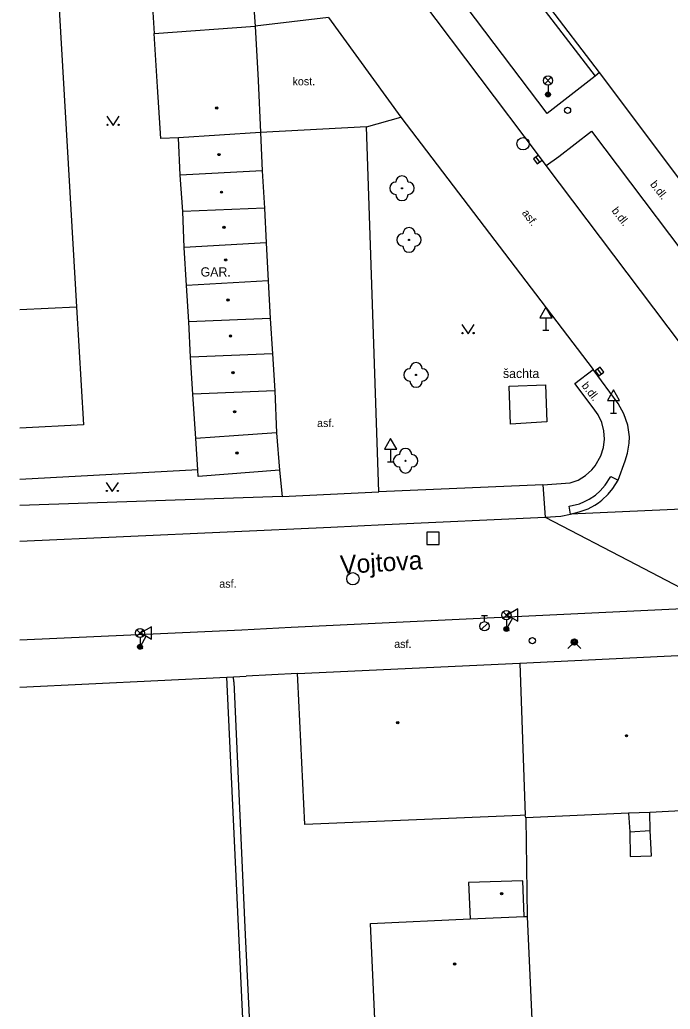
# Model space of a CAD drawing. Extents: x -598932 to -598196, y -1162207 to -1161504.
# Drawn here: x -598932 to -598879.2, y -1162051.1 to -1161970.8 of the extents above; entities that cross this region are included whole.
import ezdxf

# ---------------------------------------------------------------- set-up
doc = ezdxf.new("R2010")
doc.units = 0
for name, color, linetype in [('Level 22', 7, 'Continuous'), ('Level 26', 7, 'Continuous'), ('Level 27', 7, 'Continuous'), ('Level 28', 7, 'Continuous'), ('Level 31', 7, 'Continuous'), ('Level 33', 7, 'Continuous'), ('Level 34', 7, 'Continuous'), ('Level 36', 7, 'Continuous'), ('Level 39', 7, 'Continuous'), ('specificka linie pasportu komunikaci', 7, 'Continuous'), ('TM - budovy zdene_ betonove - VP', 7, 'Continuous'), ('TM - chodniky - VP', 7, 'Continuous'), ('TM - komunikace - VP', 7, 'Continuous'), ('TM - letecke snimky - pomocna linie', 7, 'Continuous'), ('TM - plot dreveny_ kovovy - VP', 7, 'Continuous'), ('TM - plot zdeny_ ohradni zed - VP', 7, 'Continuous'), ('TM - popis objektu', 7, 'Continuous'), ('TM - popis povrchu', 7, 'Continuous'), ('TM - poznamka', 7, 'Continuous'), ('TM - rozhrani ploch obecne - VP', 7, 'Continuous'), ('TM - vjezd na pozemek', 7, 'Continuous'), ('ulice', 7, 'Continuous')]:
    doc.layers.add(name, color=color, linetype=linetype)

msp = doc.modelspace()

# ---------------------------------------------------------------- linework, layer by layer
at = {"layer": 'Level 22'}
for centre in [(-598900.97, -1161984.5), (-598900.4, -1161988.69), (-598899.83, -1161999.65), (-598900.68, -1162006.62)]:
    msp.add_circle(centre, 0.05, dxfattribs=at)
for centre, start, end in [((-598900.97, -1161984), 0, 180), ((-598901.47, -1161984.5), 90, 270), ((-598900.47, -1161984.5), 270, 90), ((-598900.97, -1161985), 180, 0), ((-598900.4, -1161988.19), 0, 180), ((-598900.9, -1161988.69), 90, 270), ((-598899.9, -1161988.69), 270, 90), ((-598900.4, -1161989.19), 180, 0), ((-598899.83, -1161999.15), 0, 180), ((-598900.33, -1161999.65), 90, 270), ((-598899.33, -1161999.65), 270, 90), ((-598899.83, -1162000.15), 180, 0), ((-598901.18, -1162006.62), 90, 270), ((-598900.68, -1162006.12), 0, 180), ((-598900.18, -1162006.62), 270, 90), ((-598900.68, -1162007.12), 180, 0)]:
    msp.add_arc(centre, 0.5, start, end, dxfattribs=at)
at = {"layer": 'Level 26'}
msp.add_lwpolyline([(-598898.94, -1162013.4), (-598897.94, -1162013.4), (-598897.94, -1162012.4), (-598898.94, -1162012.4)], close=True, dxfattribs=at)
at = {"layer": 'Level 27'}
for p, q in [((-598890.088, -1161981.969), (-598889.792, -1161982.371)), ((-598885.078, -1161999.179), (-598884.782, -1161999.581))]:
    msp.add_line(p, q, dxfattribs=at)
for points in [[(-598890.29, -1161982.117), (-598889.993, -1161982.52), (-598889.59, -1161982.223), (-598889.887, -1161981.82)], [(-598885.28, -1161999.327), (-598884.983, -1161999.73), (-598884.58, -1161999.433), (-598884.877, -1161999.03)]]:
    msp.add_lwpolyline(points, close=True, dxfattribs=at)
for centre in [(-598891.14, -1161980.88), (-598904.96, -1162016.19)]:
    msp.add_circle(centre, 0.5, dxfattribs=at)
at = {"layer": 'Level 28'}
for p, q in [((-598894.528, -1162020.322), (-598893.998, -1162019.792)), ((-598894.52, -1162019.175), (-598894.02, -1162019.175)), ((-598894.27, -1162019.675), (-598894.27, -1162019.175))]:
    msp.add_line(p, q, dxfattribs=at)
for centre, radius in [((-598887.52, -1161978.17), 0.25), ((-598894.27, -1162020.05), 0.375), ((-598890.38, -1162021.22), 0.25)]:
    msp.add_circle(centre, radius, dxfattribs=at)
at = {"layer": 'Level 31'}
msp.add_lwpolyline([(-598887.5, -1162021.86), (-598886.97, -1162021.33), (-598886.44, -1162021.86)], dxfattribs=at)
for radius in [0.25, 0.18, 0.11]:
    msp.add_circle((-598886.97, -1162021.33), radius, dxfattribs=at)
at = {"layer": 'Level 33'}
for p, q in [((-598889.375, -1161976.02), (-598888.845, -1161975.49)), ((-598889.375, -1161975.49), (-598888.845, -1161976.02)), ((-598889.11, -1161976.13), (-598889.11, -1161976.88)), ((-598892.755, -1162019.41), (-598892.225, -1162018.88)), ((-598892.755, -1162018.88), (-598892.225, -1162019.41)), ((-598892.49, -1162019.52), (-598892.49, -1162020.27)), ((-598922.515, -1162020.86), (-598921.985, -1162020.33)), ((-598922.515, -1162020.33), (-598921.985, -1162020.86)), ((-598922.25, -1162020.97), (-598922.25, -1162021.72))]:
    msp.add_line(p, q, dxfattribs=at)
for centre, radius in [((-598889.11, -1161975.755), 0.375), ((-598889.11, -1161976.88), 0.2), ((-598889.11, -1161976.88), 0.145), ((-598889.11, -1161976.88), 0.0876), ((-598892.49, -1162019.145), 0.375), ((-598922.25, -1162020.595), 0.375), ((-598892.49, -1162020.27), 0.2), ((-598892.49, -1162020.27), 0.145), ((-598892.49, -1162020.27), 0.0876), ((-598922.25, -1162021.72), 0.2), ((-598922.25, -1162021.72), 0.145), ((-598922.25, -1162021.72), 0.0876)]:
    msp.add_circle(centre, radius, dxfattribs=at)
at = {"layer": 'Level 34'}
for p, q in [((-598889.28, -1161995.002), (-598889.28, -1161996.02)), ((-598889.53, -1161996.02), (-598889.03, -1161996.02)), ((-598883.79, -1162001.732), (-598883.79, -1162002.75)), ((-598884.04, -1162002.75), (-598883.54, -1162002.75)), ((-598901.9, -1162005.682), (-598901.9, -1162006.7)), ((-598902.15, -1162006.7), (-598901.65, -1162006.7)), ((-598891.983, -1162019.387), (-598892.49, -1162020.27)), ((-598892.707, -1162020.146), (-598892.273, -1162020.394)), ((-598921.743, -1162020.837), (-598922.25, -1162021.72)), ((-598922.467, -1162021.595), (-598922.033, -1162021.844))]:
    msp.add_line(p, q, dxfattribs=at)
for points in [[(-598889.78, -1161995.002), (-598888.78, -1161995.002), (-598889.28, -1161994.136)], [(-598884.29, -1162001.732), (-598883.29, -1162001.732), (-598883.79, -1162000.866)], [(-598902.4, -1162005.682), (-598901.4, -1162005.682), (-598901.9, -1162004.816)], [(-598892.417, -1162019.138), (-598891.55, -1162019.636), (-598891.552, -1162018.636)], [(-598922.177, -1162020.588), (-598921.31, -1162021.086), (-598921.312, -1162020.086)]]:
    msp.add_lwpolyline(points, close=True, dxfattribs=at)
at = {"layer": 'Level 36'}
for points in [[(-598924.94, -1161978.65), (-598924.44, -1161979.4), (-598923.94, -1161978.65)], [(-598896.1, -1161995.55), (-598895.6, -1161996.3), (-598895.1, -1161995.55)], [(-598925, -1162008.37), (-598924.5, -1162009.12), (-598924, -1162008.37)]]:
    msp.add_lwpolyline(points, dxfattribs=at)
for centre in [(-598924.89, -1161979.35), (-598923.991, -1161979.35), (-598896.05, -1161996.25), (-598895.151, -1161996.25), (-598924.95, -1162009.07), (-598924.051, -1162009.07)]:
    msp.add_circle(centre, 0.05, dxfattribs=at)
at = {"layer": 'Level 39'}
for centre, radius in [((-598916.02, -1161977.98), 0.09), ((-598916.02, -1161977.98), 0.0398), ((-598915.83, -1161981.76), 0.09), ((-598915.83, -1161981.76), 0.0398), ((-598915.63, -1161984.81), 0.09), ((-598915.63, -1161984.81), 0.0398), ((-598915.43, -1161987.66), 0.09), ((-598915.43, -1161987.66), 0.0398), ((-598915.29, -1161990.31), 0.09), ((-598915.29, -1161990.31), 0.0398), ((-598915.1, -1161993.56), 0.09), ((-598915.1, -1161993.56), 0.0398), ((-598914.9, -1161996.48), 0.09), ((-598914.9, -1161996.48), 0.0398), ((-598914.7, -1161999.46), 0.09), ((-598914.7, -1161999.46), 0.0398), ((-598914.57, -1162002.64), 0.09), ((-598914.57, -1162002.64), 0.0398), ((-598914.38, -1162005.99), 0.09), ((-598914.38, -1162005.99), 0.0398), ((-598901.32, -1162027.87), 0.09), ((-598901.32, -1162027.87), 0.0398), ((-598882.73, -1162028.94), 0.09), ((-598882.73, -1162028.94), 0.0398), ((-598892.88, -1162041.76), 0.09), ((-598892.88, -1162041.76), 0.0398), ((-598896.7, -1162047.47), 0.09), ((-598896.7, -1162047.47), 0.0398)]:
    msp.add_circle(centre, radius, dxfattribs=at)
at = {"layer": 'specificka linie pasportu komunikaci'}
for points in [[(-598893.941, -1161964.111), (-598885.29, -1161975.39)], [(-598910.7, -1162009.52), (-598902.85, -1162009.14)], [(-598864.939, -1162009.944), (-598887.27, -1162010.95)], [(-598889.35, -1162011.2), (-598881.941, -1162015.047), (-598875.31, -1162018.49)]]:
    msp.add_lwpolyline(points, dxfattribs=at)
at = {"layer": 'TM - budovy zdene_ betonove - VP'}
for points in [[(-598929.55, -1161957.38), (-598927.4, -1161994.12)], [(-598884.94, -1161975.11), (-598893.54, -1161963.81), (-598893.84, -1161963.41)], [(-598921.1, -1161971.94), (-598912.89, -1161971.34)], [(-598912.89, -1161971.34), (-598912.66, -1161975.76)], [(-598920.82, -1161976.25), (-598921.1, -1161971.94)], [(-598912.66, -1161975.76), (-598912.45, -1161979.98)], [(-598873.84, -1161989.85), (-598884.94, -1161975.11)], [(-598920.57, -1161980.46), (-598920.82, -1161976.25)], [(-598919.13, -1161980.41), (-598920.57, -1161980.46)], [(-598912.45, -1161979.98), (-598919.13, -1161980.41)], [(-598918.99, -1161983.43), (-598919.13, -1161980.41)], [(-598912.45, -1161979.98), (-598912.34, -1161983.07)], [(-598912.34, -1161983.07), (-598918.99, -1161983.43)], [(-598918.78, -1161986.38), (-598918.99, -1161983.43)], [(-598912.34, -1161983.07), (-598912.14, -1161986.1)], [(-598912.14, -1161986.1), (-598918.78, -1161986.38)], [(-598912.14, -1161986.1), (-598912, -1161988.93)], [(-598918.66, -1161989.31), (-598918.78, -1161986.38)], [(-598912, -1161988.93), (-598918.66, -1161989.31)], [(-598918.48, -1161992.38), (-598918.66, -1161989.31)], [(-598912, -1161988.93), (-598911.85, -1161992)], [(-598911.85, -1161992), (-598918.48, -1161992.38)], [(-598918.28, -1161995.35), (-598918.48, -1161992.38)], [(-598911.85, -1161992), (-598911.67, -1161995.07)], [(-598932.017, -1161994.345), (-598927.4, -1161994.12)], [(-598927.4, -1161994.12), (-598926.84, -1162003.69)], [(-598911.67, -1161995.07), (-598918.28, -1161995.35)], [(-598918.15, -1161998.21), (-598918.28, -1161995.35)], [(-598911.67, -1161995.07), (-598911.5, -1161997.93)], [(-598911.5, -1161997.93), (-598918.15, -1161998.21)], [(-598917.95, -1162001.21), (-598918.15, -1161998.21)], [(-598911.5, -1161997.93), (-598911.3, -1162000.94)], [(-598911.3, -1162000.94), (-598917.95, -1162001.21)], [(-598917.72, -1162004.81), (-598917.95, -1162001.21)], [(-598911.3, -1162000.94), (-598911.16, -1162004.34)], [(-598926.84, -1162003.69), (-598932.017, -1162003.983)], [(-598914.62, -1162004.59), (-598917.72, -1162004.81)], [(-598911.16, -1162004.34), (-598914.62, -1162004.59)], [(-598911.16, -1162004.34), (-598910.92, -1162007.39)], [(-598917.56, -1162007.34), (-598917.72, -1162004.81)], [(-598917.52, -1162007.9), (-598917.56, -1162007.34)], [(-598910.92, -1162007.39), (-598917.52, -1162007.9)], [(-598891.39, -1162023.04), (-598875.22, -1162022.25)], [(-598909.46, -1162023.88), (-598891.39, -1162023.04)], [(-598891.39, -1162023.04), (-598890.96, -1162035.38)], [(-598909.44, -1162024.41), (-598909.46, -1162023.88)], [(-598908.86, -1162036.13), (-598909.44, -1162024.41)], [(-598880.84, -1162035.17), (-598882.57, -1162035.22)], [(-598877.81, -1162035), (-598880.84, -1162035.17)], [(-598891.37, -1162035.4), (-598908.86, -1162036.13)], [(-598890.96, -1162035.38), (-598891.37, -1162035.4)], [(-598890.92, -1162035.59), (-598890.96, -1162035.38)], [(-598882.57, -1162035.22), (-598890.92, -1162035.59)], [(-598891.15, -1162040.72), (-598895.56, -1162040.86)], [(-598891.04, -1162043.62), (-598891.15, -1162040.72)], [(-598895.56, -1162040.86), (-598895.43, -1162043.81)], [(-598903.53, -1162044.18), (-598895.43, -1162043.81)], [(-598895.43, -1162043.81), (-598891.04, -1162043.62)], [(-598891.04, -1162043.62), (-598890.81, -1162043.61)], [(-598890.81, -1162043.61), (-598890.43, -1162051.97)], [(-598903.15, -1162052.54), (-598903.53, -1162044.18)]]:
    msp.add_lwpolyline(points, dxfattribs=at)
at = {"layer": 'TM - chodniky - VP'}
for points in [[(-598884.94, -1161975.11), (-598885.29, -1161975.39), (-598889.18, -1161978.44), (-598902.94, -1161960.25), (-598902.47, -1161959.88), (-598899.15, -1161957.23)], [(-598906.94, -1161970.64), (-598912.89, -1161971.34)], [(-598903.86, -1161979.51), (-598901.06, -1161978.72)], [(-598889.53, -1162008.58), (-598902.85, -1162009.14), (-598903.86, -1161979.51)], [(-598889.53, -1162008.58), (-598887.31, -1162008.42), (-598886.664, -1162008.178), (-598886.072, -1162007.823), (-598885.556, -1162007.365), (-598885.29, -1162007.04), (-598884.812, -1162006.21), (-598884.609, -1162005.55), (-598884.531, -1162004.865), (-598884.578, -1162004.177), (-598884.75, -1162003.508), (-598885.04, -1162002.883), (-598885.44, -1162002.32), (-598886.94, -1162000.34), (-598885.45, -1161999.21)], [(-598910.92, -1162007.39), (-598910.7, -1162009.52), (-598932.017, -1162010.236)]]:
    msp.add_lwpolyline(points, dxfattribs=at)
at = {"layer": 'TM - komunikace - VP'}
for points in [[(-598889.25, -1161982.64), (-598889.89, -1161981.82), (-598904.1, -1161962.96), (-598904.99, -1161961.76), (-598919.88, -1161942.03), (-598925.34, -1161934.83), (-598932.017, -1161925.987)], [(-598906.94, -1161970.64), (-598901.06, -1161978.72)], [(-598901.06, -1161978.72), (-598885.45, -1161999.21)], [(-598889.25, -1161982.64), (-598888.24, -1161981.92), (-598885.59, -1161979.86), (-598875, -1161993.89), (-598873.52, -1161995.83), (-598876.2, -1161997.89), (-598877.19, -1161998.64)], [(-598883.41, -1162008.2), (-598882.85, -1162006.61), (-598882.653, -1162005.995), (-598882.51, -1162005.19), (-598882.501, -1162004.675), (-598882.638, -1162003.72), (-598882.944, -1162002.805), (-598883.41, -1162001.96), (-598885.45, -1161999.21)], [(-598887.27, -1162010.95), (-598886.58, -1162010.76), (-598885.861, -1162010.51), (-598885.31, -1162010.222), (-598885.02, -1162010.03), (-598884.738, -1162009.815), (-598884.226, -1162009.337), (-598883.84, -1162008.86), (-598883.41, -1162008.2)], [(-598889.35, -1162011.2), (-598888.08, -1162011.11), (-598887.27, -1162010.95)], [(-598932.017, -1162013.143), (-598906.75, -1162012), (-598902.37, -1162011.78), (-598889.35, -1162011.2)], [(-598875.31, -1162018.49), (-598909.96, -1162020.15), (-598913.97, -1162020.37), (-598932.017, -1162021.171)]]:
    msp.add_lwpolyline(points, dxfattribs=at)
at = {"layer": 'TM - letecke snimky - pomocna linie'}
for points in [[(-598916.23, -1161961.64), (-598921.73, -1161961.95), (-598921.1, -1161971.94)], [(-598890.92, -1162035.59), (-598890.81, -1162043.61)]]:
    msp.add_lwpolyline(points, dxfattribs=at)
at = {"layer": 'TM - plot dreveny_ kovovy - VP'}
msp.add_lwpolyline([(-598920.44, -1161956.24), (-598916.23, -1161961.64), (-598913.34, -1161965.35), (-598912.89, -1161971.34)], dxfattribs=at)
at = {"layer": 'TM - plot zdeny_ ohradni zed - VP'}
for points in [[(-598917.56, -1162007.34), (-598932.017, -1162008.131)], [(-598932.017, -1162025), (-598915.21, -1162024.18)], [(-598915.21, -1162024.18), (-598914.65, -1162024.15)], [(-598914.65, -1162024.15), (-598913.62, -1162024.1)]]:
    msp.add_lwpolyline(points, dxfattribs=at)
at = {"layer": 'TM - rozhrani ploch obecne - VP'}
for points in [[(-598903.86, -1161979.51), (-598912.45, -1161979.98)], [(-598877.19, -1161998.64), (-598889.25, -1161982.64)], [(-598892.26, -1162000.57), (-598889.31, -1162000.46), (-598889.2, -1162003.45), (-598892.15, -1162003.64), (-598892.26, -1162000.57)], [(-598887.27, -1162010.95), (-598887.39, -1162010.31), (-598886.551, -1162010.104), (-598886.14, -1162009.933), (-598885.767, -1162009.742), (-598885.26, -1162009.4), (-598884.87, -1162009.06), (-598884.473, -1162008.61), (-598884.01, -1162007.88), (-598883.41, -1162008.2)], [(-598889.53, -1162008.58), (-598889.35, -1162011.2)], [(-598911.73, -1162098.09), (-598915.21, -1162024.18)], [(-598914.63, -1162024.56), (-598914.65, -1162024.15)], [(-598914.63, -1162024.56), (-598913.72, -1162045.11)], [(-598880.8, -1162036.62), (-598880.84, -1162035.17)], [(-598882.57, -1162035.22), (-598882.45, -1162036.73)], [(-598882.45, -1162036.73), (-598880.8, -1162036.62)], [(-598882.45, -1162036.73), (-598882.44, -1162038.74)], [(-598880.71, -1162038.69), (-598880.8, -1162036.62)], [(-598882.44, -1162038.74), (-598880.71, -1162038.69)], [(-598913.72, -1162045.11), (-598913.18, -1162056.23)]]:
    msp.add_lwpolyline(points, dxfattribs=at)
at = {"layer": 'TM - vjezd na pozemek'}
msp.add_lwpolyline([(-598909.46, -1162023.88), (-598913.62, -1162024.1)], dxfattribs=at)

# ---------------------------------------------------------------- texts
at = {"layer": 'TM - popis objektu'}
msp.add_text('GAR.', height=0.75, dxfattribs=at).set_placement((-598917.33, -1161991.66))
at = {"layer": 'TM - popis povrchu'}
for s, p in [('kost.', (-598909.86, -1161976.14)), ('asf.', (-598907.87, -1162003.88)), ('asf.', (-598915.81, -1162016.92)), ('asf.', (-598901.6, -1162021.81))]:
    msp.add_text(s, height=0.65, dxfattribs=at).set_placement(p)
for s, rotation, p in [('b.dl.', 307.91, (-598880.85, -1161984.19)), ('b.dl.', 307.91, (-598883.98, -1161986.33)), ('asf.', 307.26, (-598891.26, -1161986.51)), ('b.dl.', 307.91, (-598886.42, -1162000.53))]:
    msp.add_text(s, height=0.65, rotation=rotation, dxfattribs=at).set_placement(p)
at = {"layer": 'TM - poznamka'}
msp.add_text('šachta', height=0.75, dxfattribs=at).set_placement((-598892.77, -1161999.9))
at = {"layer": 'ulice'}
msp.add_text('Vojtova', height=1.5, rotation=3.40169, dxfattribs=at).set_placement((-598905.954, -1162015.808))

doc.saveas('drawing.dxf')
